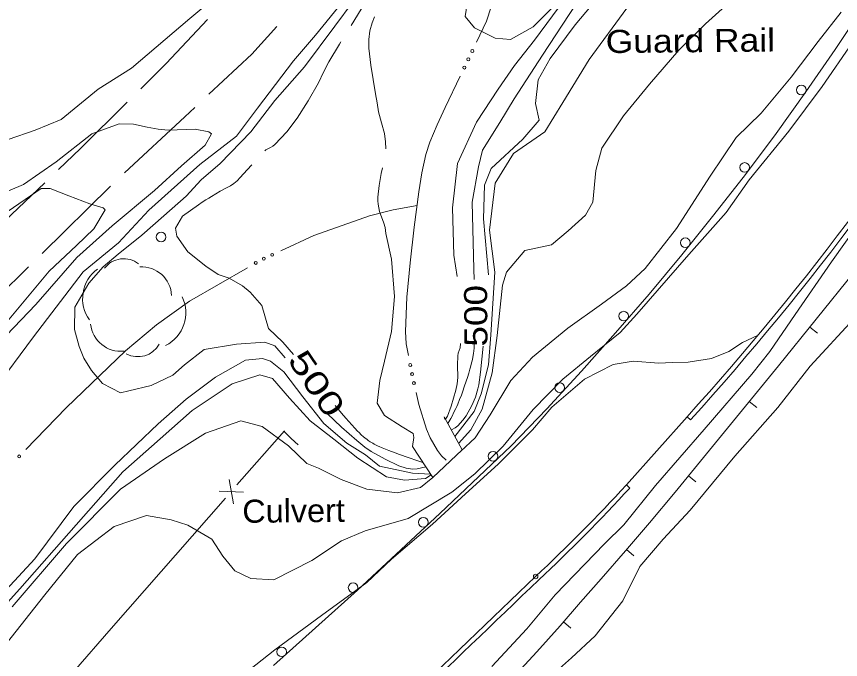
# Model space of a CAD drawing. Extents: x 2361284 to 2366480, y 6976556 to 6985346.
# Drawn here: x 2364147.3 to 2364319, y 6976809.4 to 6976943.3 of the extents above; entities that cross this region are included whole.
import ezdxf
from ezdxf.enums import TextEntityAlignment as Align

# ---------------------------------------------------------------- set-up
doc = ezdxf.new("R2010")
doc.units = 0
doc.header["$LTSCALE"] = 1.9
doc.header["$PDMODE"] = 32
doc.header["$PDSIZE"] = 0.95
for name, color, linetype, lineweight in [('12', 7, 'Continuous', 13), ('13', 7, 'Continuous', 13), ('15', 7, 'Continuous', 13), ('16', 7, 'Continuous', 13), ('17', 7, 'Continuous', 13), ('20', 7, 'Continuous', 13), ('21', 7, 'Continuous', 13), ('22', 7, 'Continuous', 13), ('3', 7, 'Continuous', 13), ('30', 7, 'Continuous', 13), ('4', 7, 'Continuous', 13), ('5', 7, 'Continuous', 13), ('8', 7, 'Continuous', 13), ('9', 7, 'Continuous', 13)]:
    doc.layers.add(name, color=color, linetype=linetype, lineweight=lineweight)

msp = doc.modelspace()

# ---------------------------------------------------------------- linework, layer by layer
at = {"layer": '12'}
for points in [[(2364320.32, 6977014.651), (2364313.661, 6977012.427), (2364306.677, 6977007.661), (2364299.973, 6977000.667), (2364294.205, 6976992.981), (2364287.41, 6976983.965), (2364280.227, 6976971.718), (2364271.53, 6976957.603), (2364262.422, 6976943.696), (2364256.873, 6976935.213), (2364251.018, 6976926.108), (2364248.005, 6976921.238), (2364244.38, 6976915.423), (2364243.542, 6976912.005), (2364242.262, 6976904.613), (2364242.555, 6976890.665), (2364242.655, 6976888.526)], [(2364321.43, 6976937.837), (2364315.157, 6976928.687), (2364308.226, 6976919.43), (2364299.912, 6976909.291), (2364295.175, 6976902.456), (2364287.338, 6976893.741), (2364276.536, 6976881.307), (2364273.062, 6976877.483), (2364266.919, 6976872.515), (2364261.094, 6976867.75), (2364254.963, 6976861.491), (2364248.705, 6976853.841), (2364242.78, 6976848.044), (2364237.986, 6976844.238), (2364228.928, 6976838.783), (2364219.942, 6976836.187), (2364214.991, 6976834.149), (2364208.869, 6976830.051), (2364200.908, 6976825.965), (2364196.105, 6976826.299), (2364192.82, 6976827.858), (2364190.281, 6976830.894), (2364188.016, 6976834.463), (2364183.008, 6976837.396), (2364179.517, 6976838.473), (2364174.4, 6976839.364), (2364167.701, 6976837.131), (2364160.035, 6976831.276), (2364153.235, 6976822.851), (2364145.162, 6976812.645)], [(2364204.991, 6976872.896), (2364202.827, 6976875.495), (2364199.81, 6976878.357), (2364198.405, 6976883.105), (2364195.968, 6976885.902), (2364194.396, 6976887.207), (2364191.591, 6976888.78), (2364189.353, 6976889.559), (2364186.795, 6976891.335), (2364183.007, 6976894.289), (2364180.716, 6976897.557), (2364180.42, 6976899.243), (2364181.927, 6976901.689), (2364185.244, 6976904.09)], [(2364242.691, 6976875.274), (2364242.684, 6976874.937), (2364242.646, 6976874.266), (2364242.58, 6976873.598), (2364242.521, 6976873.155), (2364242.372, 6976872.271), (2364242.234, 6976871.611), (2364242.132, 6976871.172), (2364241.907, 6976870.297), (2364241.784, 6976869.861), (2364241.524, 6976868.991), (2364241.249, 6976868.124), (2364240.676, 6976866.396), (2364240.224, 6976865.101), (2364239.987, 6976864.463), (2364239.615, 6976863.514), (2364239.222, 6976862.571), (2364239.017, 6976862.1), (2364238.833, 6976861.692), (2364238.452, 6976860.886), (2364238.053, 6976860.092), (2364237.776, 6976859.566), (2364237.2, 6976858.522)], [(2364231.986, 6976850.441), (2364230.954, 6976850.78), (2364228.897, 6976851.482), (2364227.093, 6976852.109), (2364226.195, 6976852.433), (2364224.854, 6976852.936), (2364223.52, 6976853.467), (2364222.855, 6976853.745), (2364222.639, 6976853.84), (2364222.214, 6976854.043), (2364221.799, 6976854.263), (2364221.527, 6976854.42), (2364220.995, 6976854.754), (2364220.606, 6976855.021), (2364220.352, 6976855.207), (2364219.856, 6976855.595), (2364219.613, 6976855.797), (2364219.14, 6976856.215), (2364218.681, 6976856.649), (2364218.384, 6976856.947), (2364217.809, 6976857.558), (2364216.57, 6976858.94), (2364215.958, 6976859.635), (2364215.05, 6976860.684), (2364213.714, 6976862.279)]]:
    msp.add_lwpolyline(points, dxfattribs=at)
at = {"layer": '13'}
for points in [[(2364356.512, 6977039.987), (2364354.877, 6977037.281), (2364350.318, 6977033.968), (2364345.195, 6977031.168), (2364337.017, 6977024.64), (2364329.836, 6977019.381), (2364322.617, 6977018.233), (2364315.423, 6977016.344), (2364307.347, 6977010.827), (2364298.239, 6977003.01), (2364291.198, 6976993.613), (2364284.596, 6976983.38), (2364274.433, 6976966.781), (2364265.148, 6976952.493), (2364261.52, 6976946.989), (2364255.242, 6976938.327), (2364251.052, 6976933.067), (2364247.689, 6976928.125), (2364243.134, 6976921.292), (2364239.156, 6976912.653), (2364238.173, 6976903.464), (2364238.447, 6976893.616), (2364239.12, 6976889.122)], [(2364324.935, 6977012.095), (2364315.442, 6977008.094), (2364308.837, 6977004.511), (2364302.925, 6976997.254), (2364297.192, 6976990.09), (2364288.975, 6976977.171), (2364280.699, 6976963.161), (2364272.562, 6976952.154), (2364263.702, 6976941.548), (2364258.478, 6976934.568), (2364255.952, 6976930.124), (2364255.419, 6976925.15), (2364256.212, 6976921.706), (2364252.808, 6976917.743), (2364246.226, 6976911.651), (2364244.838, 6976908.194), (2364244.566, 6976901.124), (2364245.616, 6976889.514)], [(2364325.982, 6977001.914), (2364317.659, 6976998.895), (2364310.051, 6976994.572), (2364303.893, 6976988.072), (2364294.372, 6976973.222), (2364289.883, 6976966.838), (2364281.453, 6976954.328), (2364274.45, 6976945), (2364266.591, 6976934.345), (2364261.156, 6976925.344), (2364257.385, 6976919.247), (2364250.826, 6976914.764), (2364247.045, 6976908.568), (2364245.838, 6976898.806), (2364246.941, 6976890.046), (2364246.095, 6976877.027), (2364245.614, 6976870.793), (2364244.142, 6976864.689), (2364242.647, 6976861.054), (2364238.626, 6976855.855)], [(2364193.377, 6976951.221), (2364183.405, 6976942.835), (2364171.274, 6976932.519), (2364164.324, 6976928.163), (2364156.594, 6976921.849), (2364151.225, 6976919.608), (2364145.604, 6976917.704)], [(2364203.298, 6976872.22), (2364201.135, 6976874.719), (2364199.038, 6976875.459), (2364193.161, 6976875.053), (2364186.421, 6976873.939), (2364182.351, 6976870.731), (2364179.901, 6976868.618), (2364175.401, 6976866.475), (2364170.713, 6976865.35), (2364168.976, 6976864.954), (2364165.267, 6976866.859), (2364162.941, 6976869.587), (2364161.357, 6976872.141), (2364160.393, 6976874.572), (2364159.38, 6976878.112), (2364159.466, 6976882.734), (2364162.408, 6976887.743), (2364165.396, 6976891.151), (2364168.502, 6976893.831), (2364173.445, 6976897.738), (2364178.026, 6976901.752), (2364182.646, 6976905.906), (2364185.814, 6976909.286), (2364189.743, 6976912.704), (2364196.111, 6976919.274), (2364201.13, 6976925.763), (2364207.312, 6976932.782), (2364213.663, 6976941.272), (2364221.245, 6976951.586)], [(2364142.698, 6976865.614), (2364150.834, 6976876.591), (2364161.236, 6976890.102), (2364168.549, 6976896.161), (2364174.884, 6976902.972), (2364185.534, 6976912.444), (2364193.129, 6976918.376), (2364197.524, 6976924.229), (2364205.04, 6976934.05), (2364209.609, 6976939.384), (2364215.076, 6976946.157)], [(2364259.76, 6976945.932), (2364254.966, 6976941.115), (2364250.23, 6976938.52), (2364247.028, 6976938.769), (2364242.727, 6976940.919), (2364240.755, 6976943.26), (2364241.18, 6976945.905)], [(2364294.322, 6976944.859), (2364290.871, 6976941.766), (2364285.295, 6976936.243), (2364279.142, 6976929.184), (2364273.773, 6976922.623), (2364269.257, 6976915.86), (2364268.026, 6976911.211), (2364267.342, 6976904.63), (2364265.849, 6976901.937), (2364262.23, 6976898.632), (2364258.778, 6976895.739), (2364253.189, 6976894.536), (2364249.4, 6976890.045), (2364248.567, 6976887.352), (2364247.456, 6976876.87), (2364246.431, 6976869.061), (2364244.312, 6976861.56), (2364241.993, 6976857.258), (2364239.42, 6976854.382)], [(2364319.1, 6976944.175), (2364314.298, 6976938.079), (2364308.699, 6976930.635), (2364302.41, 6976923.166), (2364297.247, 6976918.066), (2364291.833, 6976910.074), (2364284.777, 6976899.177), (2364278.266, 6976890.835), (2364274.389, 6976887.237), (2364269.206, 6976883.358), (2364262.163, 6976878.38), (2364254.81, 6976872.349), (2364250.306, 6976867.507), (2364245.994, 6976860.326), (2364242.849, 6976855.555), (2364239.865, 6976852.816)], [(2364142.13, 6976873.748), (2364151.32, 6976883.317), (2364159.887, 6976893.109), (2364167.226, 6976899.728), (2364176.056, 6976907.023), (2364181.707, 6976912.167), (2364186.636, 6976916.524), (2364187.934, 6976918.837), (2364187.41, 6976919.282), (2364184.514, 6976919.844), (2364178.916, 6976919.611), (2364176.864, 6976919.801), (2364174.53, 6976920.229), (2364171.664, 6976920.892), (2364168.714, 6976920.904), (2364163.022, 6976918.86), (2364155.607, 6976913.039), (2364148.762, 6976908.304), (2364139.061, 6976904.201)], [(2364246.332, 6976807.956), (2364253.627, 6976815.796), (2364259.541, 6976822.852), (2364269.83, 6976833.5), (2364273.863, 6976837.44), (2364280.426, 6976845.652), (2364290.564, 6976857.31), (2364300.506, 6976868.825), (2364304.212, 6976873.559), (2364309.489, 6976881.241), (2364317.064, 6976892.173), (2364330.269, 6976910.75), (2364334.962, 6976918.905)], [(2364145.474, 6976879.841), (2364154.104, 6976890.264), (2364159.824, 6976895.578), (2364163.44, 6976899.102), (2364165.803, 6976903.016), (2364165.409, 6976903.472), (2364162.621, 6976904.305), (2364158.215, 6976905.963), (2364154.35, 6976907.478), (2364152.491, 6976907.439), (2364145.616, 6976902.744)], [(2364229.815, 6976853.791), (2364230.108, 6976855.634), (2364229.96, 6976856.472), (2364227.646, 6976857.841), (2364224.004, 6976860.197), (2364222.419, 6976862.762), (2364222.994, 6976867.498), (2364223.996, 6976871.506), (2364225.457, 6976877.721), (2364226.079, 6976884.958), (2364225.404, 6976892.782), (2364224.274, 6976898.091)], [(2364321.717, 6976880.357), (2364312.631, 6976870.48), (2364305.903, 6976861.886), (2364296.928, 6976851.739), (2364287.614, 6976840.471), (2364282.002, 6976834.496), (2364277.155, 6976828.77), (2364273.613, 6976821.636), (2364267.842, 6976814.342), (2364262.945, 6976809.764), (2364257.948, 6976805.326)], [(2364301.7, 6976876.835), (2364298.553, 6976875.415), (2364295.721, 6976873.508), (2364292.084, 6976872.044), (2364287.221, 6976871.328), (2364283.913, 6976871.227), (2364281.104, 6976871.13), (2364275.809, 6976871.49), (2364271.635, 6976870.86), (2364265.654, 6976867.763), (2364258.86, 6976861.958), (2364254.794, 6976857.21), (2364247.671, 6976850.111), (2364240.88, 6976843.886), (2364233.949, 6976837.58), (2364225.428, 6976830.328), (2364220.264, 6976825.469), (2364210.868, 6976818.549), (2364201.126, 6976811.456), (2364190.913, 6976803.379)], [(2364239.842, 6976875.167), (2364239.716, 6976874.317), (2364239.352, 6976873.203), (2364239.226, 6976872.641), (2364239.157, 6976870.709), (2364239.246, 6976868.095), (2364239.142, 6976866.791), (2364238.863, 6976865.457), (2364237.887, 6976862.122), (2364237.095, 6976860.088), (2364236.684, 6976859.455), (2364236.542, 6976859.455), (2364236.437, 6976859.945)], [(2364244.497, 6976874.661), (2364243.962, 6976869.261), (2364243.604, 6976866.564), (2364243.444, 6976865.74), (2364242.926, 6976864.025), (2364242.189, 6976862.302), (2364240.962, 6976860.166), (2364240.28, 6976859.232), (2364239.219, 6976858.084), (2364238.686, 6976857.65), (2364237.903, 6976857.209)], [(2364233.591, 6976847.967), (2364229.838, 6976848.181), (2364222.934, 6976849.675), (2364220.022, 6976852.018), (2364216.138, 6976854.481), (2364211.369, 6976858.527), (2364206.955, 6976864.125), (2364203.036, 6976869.268), (2364200.225, 6976871.5), (2364198.531, 6976872.081), (2364195.043, 6976871.731), (2364188.745, 6976868.222), (2364182.698, 6976863.634), (2364176.807, 6976858.488), (2364167.779, 6976849.901), (2364159.24, 6976841.29), (2364151.173, 6976830.382), (2364139.957, 6976818.335)], [(2364233.682, 6976847.827), (2364232.498, 6976847.096), (2364228.152, 6976846.775), (2364224.385, 6976847.429), (2364218.428, 6976851.333), (2364213.45, 6976855.255), (2364208.503, 6976859.1), (2364204.208, 6976863.819), (2364200.68, 6976867.896), (2364197.992, 6976868.66), (2364192.269, 6976866.826), (2364183.941, 6976861.276), (2364177.217, 6976855.331), (2364169.463, 6976848.457), (2364159.766, 6976837.435), (2364148.003, 6976824.092), (2364135.929, 6976810.806)], [(2364232.585, 6976849.517), (2364230.75, 6976849.079), (2364229.818, 6976849.016), (2364228.469, 6976849.218), (2364226.994, 6976849.76), (2364224.13, 6976851.147), (2364221.232, 6976852.728), (2364219.866, 6976853.646), (2364218.205, 6976854.979), (2364215.026, 6976857.791), (2364212.019, 6976860.643)], [(2364234.027, 6976847.291), (2364231.466, 6976845.206), (2364226.677, 6976844.121), (2364220.3, 6976844.85), (2364214.92, 6976846.919), (2364210.207, 6976849.234), (2364207.827, 6976850.222), (2364203.992, 6976853.905), (2364198.494, 6976857.954), (2364194.063, 6976859.092), (2364186.676, 6976856.501), (2364178.137, 6976851.159), (2364169.017, 6976844.842), (2364157.753, 6976833.555), (2364146.409, 6976820.346)]]:
    msp.add_lwpolyline(points, dxfattribs=at)
at = {"layer": '15'}
for p, q in [((2364138.689, 6976894.917), (2364153.199, 6976908.686)), ((2364166.917, 6976907.976), (2364152.659, 6976893.95)), ((2364149.805, 6976891.143), (2364135.528, 6976877.135))]:
    msp.add_line(p, q, dxfattribs=at)
for points in [[(2364173.235, 6976928.257), (2364178.504, 6976933.488), (2364187.138, 6976942.63)], [(2364201.563, 6976941.167), (2364196.357, 6976935.457), (2364187.385, 6976927.082)], [(2364156.103, 6976911.444), (2364160.652, 6976915.767), (2364170.391, 6976925.441)], [(2364184.461, 6976924.355), (2364182.37, 6976922.404), (2364169.811, 6976910.744)]]:
    msp.add_lwpolyline(points, dxfattribs=at)
at = {"layer": '16'}
for centre, radius, start, end in [((2364169.65, 6976887.792), 5.056, 52.31925, 142.31925), ((2364173.323, 6976884.858), 6.326, 2.91411, 92.91411), ((2364168.686, 6976884.568), 7.588, 126.04121, 216.04121), ((2364175.019, 6976881.588), 7.588, 296.12262, 26.12262), ((2364169.058, 6976879.899), 6.326, 186.03756, 276.03756), ((2364172.598, 6976877.497), 5.056, 241.40924, 331.40924)]:
    msp.add_arc(centre, radius, start, end, dxfattribs=at)
at = {"layer": '17'}
msp.add_lwpolyline([(2364200.878, 6976808.164), (2364218.329, 6976823.83), (2364235.518, 6976839.815), (2364250.345, 6976853.926), (2364257.773, 6976861.628), (2364264.988, 6976869.447), (2364272.063, 6976877.404), (2364279.097, 6976885.482), (2364285.919, 6976893.687), (2364292.56, 6976901.981), (2364299.16, 6976910.404), (2364305.54, 6976918.955), (2364311.748, 6976927.585), (2364317.864, 6976936.393), (2364323.771, 6976945.239)], dxfattribs=at)
for centre in [(2364310.797, 6976927.98), (2364298.994, 6976911.857), (2364286.63, 6976896.181), (2364273.788, 6976880.904), (2364260.468, 6976866.023), (2364246.583, 6976851.726), (2364232.076, 6976837.977), (2364217.436, 6976824.376), (2364202.555, 6976811.013)]:
    msp.add_circle(centre, 1, dxfattribs=at)
at = {"layer": '20'}
for points in [[(2364224.246, 6976915.702), (2364224.212, 6976917.201), (2364223.956, 6976918.899), (2364223.344, 6976921.173), (2364222.762, 6976923.449), (2364222.425, 6976925.306), (2364222.097, 6976927.163), (2364221.599, 6976930.147), (2364221.13, 6976933.143), (2364220.696, 6976936.709), (2364220.689, 6976938.499), (2364220.912, 6976940.271), (2364221.386, 6976941.966), (2364221.895, 6976943.181)], [(2364224.274, 6976898.081), (2364224.198, 6976898.731), (2364224.091, 6976899.38), (2364223.873, 6976900.227), (2364222.97, 6976902.709), (2364222.666, 6976904.186), (2364222.589, 6976904.926), (2364222.592, 6976905.666), (2364222.878, 6976908.128), (2364223.305, 6976910.583), (2364223.574, 6976911.765)]]:
    msp.add_lwpolyline(points, dxfattribs=at)
at = {"layer": '21'}
for points in [[(2364272.363, 6976989.854), (2364265.56, 6976979.668), (2364258.043, 6976968.836), (2364250.797, 6976957.806), (2364249.032, 6976954.11), (2364245.244, 6976942.293), (2364243.136, 6976937.912)], [(2364239.743, 6976930.84), (2364236.634, 6976924.361), (2364234.969, 6976920.754), (2364233.433, 6976917.089), (2364232.606, 6976914.571), (2364231.723, 6976910.713), (2364231.11, 6976906.797), (2364230.161, 6976899.397), (2364229.352, 6976891.989), (2364228.66, 6976884.832), (2364228.348, 6976877.678), (2364228.502, 6976875.149), (2364228.975, 6976872.694)], [(2364230.768, 6976903.913), (2364225.787, 6976903.046), (2364220.858, 6976901.779), (2364209.246, 6976897.688), (2364202.407, 6976894.513)], [(2364195.42, 6976890.967), (2364183.355, 6976883.982), (2364176.471, 6976879.116), (2364170.003, 6976873.663), (2364157.685, 6976861.806), (2364149.277, 6976853.135)], [(2364230.558, 6976865.019), (2364231.162, 6976862.475), (2364232.7, 6976857.399), (2364233.459, 6976855.536), (2364234.994, 6976852.91), (2364235.884, 6976851.809), (2364236.803, 6976850.937)]]:
    msp.add_lwpolyline(points, dxfattribs=at)
for centre in [(2364242.27, 6976936.096), (2364241.439, 6976934.365), (2364240.608, 6976932.634), (2364198.847, 6976892.864), (2364200.589, 6976893.672), (2364197.15, 6976891.971), (2364229.354, 6976870.724), (2364229.717, 6976868.838), (2364230.106, 6976866.958), (2364147.887, 6976851.705)]:
    msp.add_circle(centre, 0.3, dxfattribs=at)
at = {"layer": '22'}
for points in [[(2364217.002, 6976941.404), (2364219.089, 6976944.784), (2364221.345, 6976948.447), (2364224.042, 6976952.962), (2364226.679, 6976957.517)], [(2364199.059, 6976915.322), (2364199.287, 6976915.504), (2364200.252, 6976916.014), (2364200.72, 6976916.278), (2364201.147, 6976916.612), (2364203.621, 6976919.236), (2364205.793, 6976922.127), (2364208.109, 6976925.74), (2364210.234, 6976929.439), (2364211.284, 6976931.659), (2364212.383, 6976933.85), (2364214.599, 6976937.491), (2364214.904, 6976937.994)], [(2364185.244, 6976904.09), (2364185.989, 6976904.618), (2364186.764, 6976905.115), (2364187.361, 6976905.451), (2364187.968, 6976905.786), (2364188.872, 6976906.355), (2364189.768, 6976906.924), (2364191.211, 6976907.657), (2364191.928, 6976908.034), (2364192.603, 6976908.481), (2364193.268, 6976909.097), (2364193.881, 6976909.753), (2364195.366, 6976911.347), (2364196.336, 6976912.406)]]:
    msp.add_lwpolyline(points, dxfattribs=at)
at = {"layer": '3'}
for p, q in [((2364286.989, 6976859.946), (2364287.705, 6976859.303)), ((2364256.119, 6976826.002), (2364256.127, 6976826.009))]:
    msp.add_line(p, q, dxfattribs=at)
msp.add_lwpolyline([(2364286.989, 6976859.946), (2364274.363, 6976845.764), (2364275.07, 6976845.111)], dxfattribs=at)
for centre, radius, start, end in [((2363855.415, 6977250.56), 582.096, 317.85201, 339.86244), ((2363855.415, 6977250.56), 583.057, 317.85201, 339.86244), ((2364017.012, 6977082.043), 349.366, 313.04129, 317.4445), ((2364017.012, 6977082.043), 350.327, 313.04129, 317.4445), ((2368644.441, 6972229.272), 6356.06, 133.67117, 134.3743), ((2368644.441, 6972229.272), 6355.1, 133.67117, 134.3743)]:
    msp.add_arc(centre, radius, start, end, dxfattribs=at)
msp.add_point((2364255.464, 6976826.704), dxfattribs=at)
at = {"layer": '30'}
for p, q in [((2364312.594, 6976878.609), (2364314.146, 6976877.354)), ((2364299.951, 6976863.119), (2364301.503, 6976861.844)), ((2364287.276, 6976847.637), (2364288.828, 6976846.382)), ((2364274.411, 6976832.334), (2364275.924, 6976831.028)), ((2364261.294, 6976817.239), (2364262.797, 6976815.933))]:
    msp.add_line(p, q, dxfattribs=at)
msp.add_lwpolyline([(2364321.715, 6976889.997), (2364313.918, 6976880.253), (2364306.05, 6976870.557), (2364297.913, 6976860.62), (2364289.767, 6976850.691), (2364284.509, 6976844.24), (2364279.18, 6976837.841), (2364274.144, 6976832.021), (2364269.079, 6976826.223), (2364264.835, 6976821.322), (2364260.582, 6976816.422), (2364255.704, 6976810.975), (2364250.744, 6976805.608)], dxfattribs=at)
at = {"layer": '4'}
msp.add_circle((2364177.44, 6976897.366), 1, dxfattribs=at)
at = {"layer": '5'}
msp.add_lwpolyline([(2364203.122, 6976856.829), (2364204.56, 6976855.453), (2364206.004, 6976854.07)], dxfattribs=at)
at = {"layer": '8'}
msp.add_lwpolyline([(2364229.815, 6976853.791), (2364234.027, 6976847.291), (2364240.123, 6976853.059), (2364236.437, 6976859.945)], dxfattribs=at)
at = {"layer": '9'}
for p, q in [((2364203.122, 6976857.028), (2364193.24, 6976845.743)), ((2364191.629, 6976846.888), (2364192.527, 6976841.847)), ((2364189.522, 6976844.477), (2364194.634, 6976844.256))]:
    msp.add_line(p, q, dxfattribs=at)
msp.add_lwpolyline([(2364190.866, 6976843.031), (2364167.053, 6976815.832), (2364151.382, 6976797.853)], dxfattribs=at)

# ---------------------------------------------------------------- texts
at = {"layer": '12'}
for height, rotation, width, p in [(4.799, 90.545, 1.2, (2364245.387, 6976880.984)), (4.8, 304.235, 1.4, (2364207.844, 6976865.551))]:
    msp.add_text(' 500 ', height=height, rotation=rotation, dxfattribs=dict(at, width=width)).set_placement(p, align=Align.CENTER)
at = {"layer": '17', "width": 1.15}
msp.add_text('Guard Rail', height=4.799, rotation=0.545, dxfattribs=at).set_placement((2364270.068, 6976935.668))
at = {"layer": '8', "width": 1.05}
msp.add_text('Culvert', height=4.799, rotation=0.545, dxfattribs=at).set_placement((2364194.385, 6976837.864))

doc.saveas('drawing.dxf')
